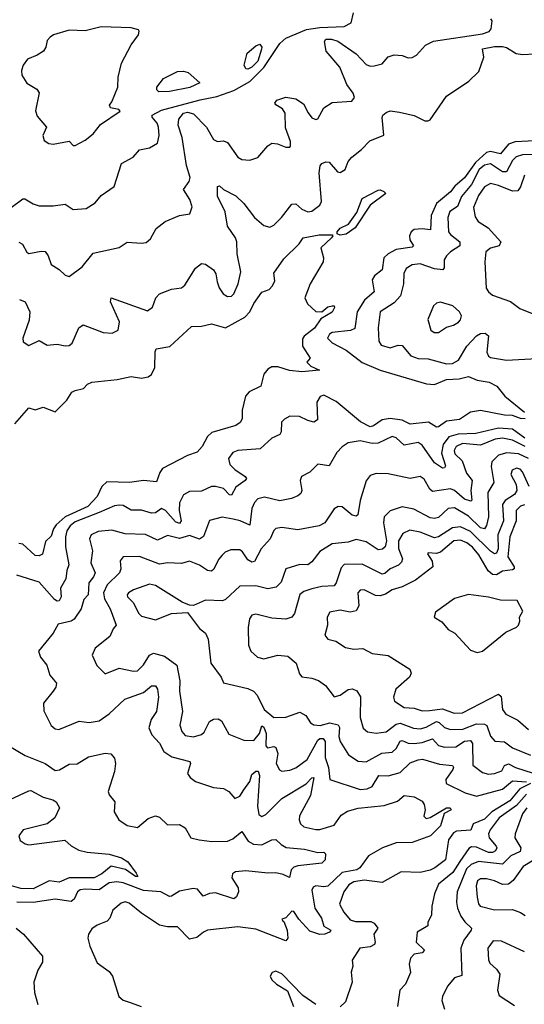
# Model space of a CAD drawing. Extents: x 1603745 to 1745082, y 385868 to 533966.
# Tile 423 of 646: x 1696279 to 1698793, y 438115 to 443021. Entities that reach past the tile are written whole.
import ezdxf

# ---------------------------------------------------------------- set-up
doc = ezdxf.new("R2010")
doc.units = 0

msp = doc.modelspace()

# ---------------------------------------------------------------- linework, layer by layer
at = {"layer": '0CON20XD'}
for points in [[(1696236.7, 442085), (1696295, 442129.2), (1696305, 442129.2), (1696345, 442103.3), (1696375, 442093.3), (1696445, 442093.3), (1696505, 442101.4), (1696545, 442075.6), (1696609.5, 442080.5), (1696655, 442109.2), (1696684, 442145), (1696750, 442190), (1696786.2, 442305), (1696844.3, 442335.7), (1696875, 442372.9), (1696925, 442382.9), (1696965, 442406), (1696974.5, 442445), (1696971.1, 442485), (1696963.9, 442505), (1696938.5, 442535), (1696938.2, 442545), (1696985, 442570.1), (1697178.6, 442621.4), (1697261.3, 442638.7), (1697345, 442668.4), (1697425, 442713.1), (1697495, 442783.8), (1697575, 442902.2), (1697605, 442929.2), (1697708.4, 442971.6), (1697775, 442982), (1697895, 442988.1), (1697930, 443005), (1697942.5, 443055)], [(1696275, 441912.9), (1696292.6, 441902.6), (1696315, 441863.5), (1696325, 441856.9), (1696385, 441868.1), (1696405, 441865.8), (1696420, 441845), (1696435, 441802), (1696475, 441776.2), (1696505, 441748), (1696525, 441741.4), (1696589.8, 441790.2), (1696645, 441858.5), (1696774.1, 441885.9), (1696815, 441913.3), (1696885, 441907.5), (1696909.1, 441910.9), (1696930.5, 441929.5), (1696959.1, 441980.9), (1697003.6, 442016.4), (1697075, 442045.7), (1697125.8, 442054.2), (1697138.3, 442088.3), (1697127.1, 442125), (1697095.6, 442175), (1697123.3, 442215), (1697128.8, 442235), (1697109.7, 442295), (1697088.6, 442435), (1697068.5, 442495), (1697072.2, 442525), (1697094.6, 442555), (1697115, 442560.2), (1697145, 442552.7), (1697209.6, 442485), (1697245, 442423.6), (1697265, 442413.6), (1697295, 442417.1), (1697315, 442410), (1697365, 442337.1), (1697385, 442324.3), (1697425, 442320.8), (1697465, 442334.3), (1697515, 442392.9), (1697534.6, 442405.4), (1697562.6, 442402.6), (1697605, 442385.7), (1697624.3, 442385.7), (1697628.9, 442391.1), (1697627.5, 442415), (1697602.5, 442482.5), (1697601.1, 442555), (1697587.8, 442577.8), (1697555, 442596.2), (1697550.6, 442605), (1697559.7, 442620.3), (1697605, 442634.5), (1697655, 442626.9), (1697692.2, 442602.2), (1697716.6, 442556.6), (1697735, 442532.5), (1697755, 442524.4), (1697765, 442527.1), (1697795, 442582), (1697835, 442608), (1697934.2, 442615.8), (1697946.9, 442633.1), (1697940.5, 442655), (1697908.9, 442698.9), (1697874.4, 442785), (1697806.7, 442865), (1697797.2, 442912.8), (1697805, 442924.4), (1697832.5, 442925), (1697864, 442915), (1697955, 442851.3), (1698005, 442797.5), (1698025, 442790.4), (1698045, 442791.5), (1698085, 442801.1), (1698115, 442835.8), (1698145, 442846.9), (1698185, 442843.1), (1698215, 442831.4), (1698235, 442832.5), (1698256, 442845), (1698300.8, 442895), (1698340, 442915), (1698585, 442951.5), (1698617.7, 442962.3), (1698627.5, 442975), (1698632.5, 443015), (1698626.7, 443025)], [(1696555, 442394.2), (1696605, 442420.6), (1696645, 442453.1), (1696681, 442499), (1696780, 442565), (1696773.3, 442573.3), (1696731.5, 442581.5), (1696725.8, 442595), (1696738.1, 442611.9), (1696767.7, 442685), (1696770, 442735), (1696785.3, 442804.7), (1696834.5, 442895.5), (1696870.6, 442945), (1696874.3, 442964.3), (1696870, 442970), (1696835, 442981.1), (1696684.2, 442985.8), (1696605, 442966.4), (1696525, 442969.6), (1696446.7, 442945), (1696431.2, 442935), (1696415, 442917.5), (1696409.2, 442885), (1696398, 442865), (1696366.3, 442843.7), (1696317.5, 442825), (1696295.6, 442795), (1696287.3, 442767.3), (1696289.5, 442745), (1696314.5, 442704.5), (1696363.8, 442675), (1696376.5, 442656.5), (1696357.9, 442567.9), (1696365, 442541.2), (1696412, 442485), (1696393.3, 442445), (1696400, 442420), (1696424.2, 442404.2), (1696445, 442400.8), (1696525, 442416), (1696544.4, 442394.4), (1696555, 442394.2)], [(1697415, 442774.3), (1697405, 442776.2), (1697398.1, 442795), (1697411.9, 442855), (1697455, 442891.1), (1697475, 442899.4), (1697484.5, 442885), (1697483.8, 442875), (1697465.6, 442814.4), (1697435, 442784.4), (1697415, 442774.3)], [(1697875, 442259.5), (1697900, 442275), (1697915.4, 442314.6), (1697933.1, 442336.9), (1697982.5, 442375), (1698023, 442417), (1698094.1, 442445.9), (1698085.6, 442534.4), (1698088, 442545), (1698105, 442559.2), (1698125, 442566.7), (1698171.3, 442561.3), (1698245, 442544.2), (1698297.2, 442517.2), (1698315, 442516.5), (1698325, 442522.9), (1698405, 442640), (1698517.1, 442715), (1698567.4, 442762.6), (1698591.5, 442835), (1698585, 442876), (1698645, 442887.8), (1698685, 442887.9), (1698705, 442882.5), (1698752.6, 442852.6), (1698785, 442848.2), (1698845, 442851.5)], [(1696972.4, 442662.4), (1696961.6, 442671.6), (1696962.9, 442685), (1696995, 442728.9), (1697065, 442763.9), (1697095, 442765.5), (1697118.9, 442758.9), (1697176.7, 442706.7), (1697125.9, 442684.1), (1697025, 442663.7), (1696972.4, 442662.4)], [(1698845, 442417.7), (1698747.4, 442412.6), (1698715, 442401.4), (1698675, 442352.4), (1698625, 442363.9), (1698605, 442359.5), (1698550.4, 442309.6), (1698495, 442234.1), (1698447.4, 442192.6), (1698425, 442162.8), (1698355.9, 442105), (1698329.8, 442045), (1698325.7, 441974.3), (1698285, 441979.5), (1698245, 441976.1), (1698229.5, 441965), (1698220.8, 441945), (1698223.1, 441925), (1698241.8, 441895), (1698235, 441887.5), (1698155, 441877), (1698115.4, 441855), (1698093.9, 441835), (1698085.4, 441775), (1698046.9, 441745), (1698034.8, 441725.2), (1698044.6, 441665), (1697996.3, 441623.7), (1697960, 441565), (1697948.1, 441481.9), (1697927.8, 441472.2), (1697835, 441462), (1697821.8, 441455), (1697812.3, 441435), (1697835, 441410.7), (1697905, 441375.3), (1697985, 441313.8), (1698074.2, 441275), (1698306.6, 441206.6), (1698345, 441203.8), (1698405, 441228), (1698468.1, 441231.9), (1698515, 441242.9), (1698558, 441225), (1698618, 441215), (1698655.6, 441195), (1698695.5, 441145.5), (1698794.7, 441065)], [(1698835, 442350.3), (1698785, 442348.1), (1698752, 442338), (1698735, 442319.7), (1698705, 442263.1), (1698685, 442263.8), (1698625, 442302.8), (1698595, 442297.2), (1698567.7, 442275), (1698529.6, 442200.4), (1698479.7, 442140.3), (1698460.3, 442089.7), (1698422.7, 442065), (1698411.4, 442035), (1698415.8, 441965), (1698425, 441950.3), (1698472.7, 441915), (1698472.3, 441895), (1698424.8, 441865.2), (1698405.3, 441844.7), (1698394.5, 441825), (1698394.3, 441785), (1698386.7, 441775), (1698345, 441780.3), (1698275, 441804.2), (1698235, 441799.1), (1698205, 441780.9), (1698193.5, 441756.5), (1698191.1, 441705), (1698175.9, 441645), (1698145, 441610.9), (1698075.5, 441565), (1698065.3, 441485.3), (1698068.8, 441418.8), (1698079.5, 441399.5), (1698125, 441386.1), (1698165, 441399.2), (1698185, 441398.5), (1698227.1, 441347.1), (1698265, 441332.4), (1698315, 441330.7), (1698405, 441306.1), (1698435, 441307.8), (1698465, 441325.4), (1698506.5, 441395), (1698555, 441445.3), (1698575, 441457.2), (1698598.7, 441458.7), (1698615.4, 441445.4), (1698607.3, 441365), (1698614.5, 441345), (1698625, 441337.3), (1698705, 441324.6), (1698855, 441333.8)], [(1696277.3, 441627.3), (1696305.4, 441615.4), (1696328.5, 441565), (1696326.7, 441523.3), (1696293.8, 441435), (1696295.8, 441415.8), (1696325, 441397.5), (1696375, 441422), (1696415, 441399.5), (1696465, 441403.8), (1696505.5, 441395.5), (1696525, 441398.5), (1696540, 441410), (1696573.4, 441486.6), (1696595, 441501.4), (1696695, 441462.2), (1696740.3, 441459.7), (1696770, 441475), (1696775.9, 441515), (1696730.7, 441615), (1696734.6, 441635.4), (1696915, 441570), (1696940.6, 441589.4), (1696957.8, 441635), (1696975, 441655.7), (1697035, 441677.8), (1697084.5, 441685.5), (1697102.1, 441697.9), (1697155, 441783.1), (1697185, 441806.9), (1697205, 441803.3), (1697244.3, 441775), (1697255.6, 441755), (1697262.3, 441715), (1697272.1, 441685), (1697292.2, 441655), (1697315, 441641.9), (1697335, 441644.3), (1697346.4, 441655), (1697367.7, 441705), (1697380, 441765), (1697363, 441855), (1697361.1, 441915), (1697354.7, 441935), (1697315, 441992.5), (1697303.4, 442063.4), (1697265, 442141.2), (1697265, 442190), (1697275, 442193.1), (1697295, 442175.5), (1697355, 442143.8), (1697395.5, 442105.5), (1697448.8, 442035), (1697495, 441995.5), (1697525, 441987.1), (1697545, 441997.5), (1697584.1, 442035.9), (1697635, 442102.9), (1697655, 442104), (1697685, 442077.1), (1697715, 442064.3), (1697735, 442067.8), (1697775, 442096.5), (1697781.9, 442115), (1697771.7, 442258.3), (1697776.1, 442293.9), (1697785, 442304.4), (1697805, 442313.3), (1697820.6, 442310.6), (1697862.9, 442262.9), (1697875, 442259.5)], [(1698793.8, 442246.2), (1698775, 442188.1), (1698760.8, 442169.2), (1698735, 442166.3), (1698665, 442195.3), (1698625, 442204.7), (1698595, 442187.9), (1698564.4, 442145), (1698540.5, 442085), (1698548.3, 442038.3), (1698563.1, 442015), (1698614, 441984), (1698676.2, 441915), (1698668.1, 441895), (1698625, 441882.5), (1698602.2, 441865), (1698596.2, 441815), (1698603.8, 441683.8), (1698614.3, 441665), (1698635, 441648.8), (1698725, 441617.1), (1698771.6, 441581.6), (1698856.9, 441546.9)], [(1697875, 441947.5), (1697861.2, 441955), (1697860, 441965), (1697875, 441982.9), (1697917.6, 442002.4), (1697958.6, 442061.4), (1697985, 442130), (1698065, 442172), (1698075, 442174), (1698093.3, 442165), (1698102.5, 442155), (1698025, 442096.7), (1697951.2, 441985), (1697905, 441952), (1697875, 441947.5)], [(1696255, 441007.8), (1696325, 441086.7), (1696355, 441077.1), (1696395, 441090.8), (1696455, 441068), (1696513.5, 441125), (1696539.2, 441165), (1696555, 441174.4), (1696597.1, 441182.9), (1696616.7, 441205), (1696637.5, 441215), (1696765, 441228.6), (1696835, 441243.6), (1696885, 441235.4), (1696918.5, 441241.5), (1696935.8, 441254.2), (1696952.4, 441287.6), (1696953, 441367), (1696958.1, 441381.9), (1697026.3, 441393.7), (1697135, 441492.9), (1697185.4, 441494.6), (1697235, 441506.2), (1697305, 441485.3), (1697400.2, 441539.8), (1697426.2, 441565), (1697445, 441607.2), (1697485, 441664), (1697522.3, 441677.7), (1697538, 441695), (1697549.5, 441720.5), (1697545, 441758.8), (1697595, 441830), (1697671.9, 441905), (1697691.2, 441935), (1697771.2, 441948.8), (1697835, 441950), (1697838.8, 441945), (1697833.3, 441935), (1697780, 441885), (1697793.3, 441835), (1697791.2, 441815), (1697726.2, 441705), (1697700, 441635), (1697712.5, 441605), (1697755, 441567.1), (1697785, 441566), (1697815, 441591.2), (1697835, 441596.2), (1697846.2, 441596.2), (1697847, 441587), (1697835, 441564.2), (1697778.9, 441531.1), (1697747.7, 441485), (1697696.3, 441443.7), (1697688.7, 441431.3), (1697688.5, 441395), (1697726.2, 441335), (1697710, 441315), (1697730, 441295), (1697773.3, 441275), (1697685, 441266.7), (1697622.6, 441272.6), (1697565, 441292.2), (1697535, 441292.2), (1697515, 441280), (1697495, 441255.8), (1697480.6, 441195), (1697423, 441167), (1697403.8, 441146.2), (1697386.6, 441075), (1697388, 441032), (1697378, 441015), (1697355, 441000), (1697236.4, 440963.6), (1697215, 440944), (1697188, 440895), (1697163.8, 440866.2), (1697115, 440850.4), (1696990.9, 440785), (1696976.8, 440765), (1696960.9, 440719.1), (1696895, 440724.7), (1696825.3, 440714.7), (1696712.2, 440717.8), (1696688.4, 440695), (1696664.3, 440645), (1696618.4, 440595), (1696505, 440544.6), (1696460.2, 440505), (1696446.8, 440485), (1696435, 440447.1), (1696407.9, 440422.1), (1696392.5, 440357.5), (1696375, 440350), (1696355, 440351.8), (1696295, 440407.9), (1696275, 440411.5)], [(1698365, 441462.7), (1698405, 441488.5), (1698441.2, 441498.8), (1698465, 441513.5), (1698475.6, 441525), (1698481.1, 441545), (1698471.1, 441565), (1698437.1, 441595), (1698375.7, 441614.3), (1698355, 441608), (1698341.4, 441595), (1698313.2, 441526.8), (1698328.1, 441475), (1698343.3, 441463.3), (1698365, 441462.7)], [(1698797.2, 441032.8), (1698775, 441033.8), (1698735, 441048.6), (1698695, 441050.8), (1698575, 441074.5), (1698525, 441065.6), (1698470.9, 441029.1), (1698405, 441021.6), (1698365, 440992.9), (1698355, 440991.5), (1698315.1, 441015.1), (1698225, 441005.5), (1698185, 441025.7), (1698125, 441034.2), (1698085, 441028.1), (1698042.5, 440997.5), (1698025, 440992.7), (1697977.8, 441017.8), (1697855, 441119.1), (1697795, 441150), (1697776.7, 441143.3), (1697759.4, 441115), (1697763.2, 441026.8), (1697745, 441016.7), (1697714, 441024), (1697673.4, 441043.4), (1697624.7, 441045.3), (1697598.4, 441031.6), (1697584, 441016), (1697582, 440968), (1697575.7, 440955), (1697535, 440936.6), (1697477.8, 440882.2), (1697365.2, 440874.8), (1697340, 440865), (1697320, 440835), (1697325.2, 440805.2), (1697350.1, 440780.1), (1697403.1, 440745), (1697408.6, 440735), (1697402.5, 440725), (1697355, 440691.5), (1697335, 440652.5), (1697325, 440653.1), (1697294.3, 440685), (1697254, 440696), (1697235, 440694.6), (1697185, 440671.8), (1697125, 440670.4), (1697095, 440653.6), (1697075, 440613.3), (1697073.9, 440575), (1697083.8, 440525), (1697075, 440511.8), (1697055, 440519.4), (1697005, 440575.9), (1696985, 440585.4), (1696955, 440564.6), (1696935, 440562), (1696885, 440577.6), (1696835, 440577.5), (1696795, 440600.3), (1696775, 440602.8), (1696751.5, 440598.5), (1696674.2, 440565.8), (1696555, 440518.7), (1696530.6, 440499.4), (1696514, 440475), (1696506.6, 440445), (1696506.8, 440395), (1696524, 440305), (1696512.9, 440277.1), (1696508.8, 440235), (1696481.7, 440188.3), (1696485.7, 440145), (1696475, 440126.5), (1696465, 440124), (1696452, 440132), (1696375, 440219.5), (1696265, 440252.9)], [(1698796.5, 440936.5), (1698735, 440980.7), (1698665, 440986.2), (1698551.2, 440958.8), (1698463.4, 440956.6), (1698417.4, 440942.6), (1698389.7, 440905), (1698381, 440861), (1698401.3, 440798.7), (1698395, 440788.1), (1698385, 440786.2), (1698345, 440812.8), (1698285, 440901.1), (1698265, 440914.7), (1698195, 440901.5), (1698155, 440938.5), (1698135, 440944.5), (1698065, 440910.5), (1698035, 440910.3), (1697975, 440923.3), (1697915, 440912.1), (1697885, 440892.5), (1697858.6, 440865), (1697821.3, 440798.7), (1697765, 440807.1), (1697725, 440767.1), (1697683.3, 440745), (1697676, 440725), (1697684.3, 440675), (1697678.9, 440661.1), (1697665, 440649.2), (1697633.3, 440635), (1697575, 440623.3), (1697498.3, 440641.7), (1697465, 440633.3), (1697448.4, 440615), (1697436.1, 440585), (1697425, 440503.3), (1697376.7, 440525), (1697342.7, 440532.7)], [(1698797, 440895), (1698735, 440926.9), (1698685, 440935.9), (1698648.4, 440931.6), (1698575, 440901.6), (1698485, 440908.9), (1698454.2, 440895), (1698444.4, 440875), (1698447.8, 440857.8), (1698483.5, 440823.5), (1698505, 440761.2), (1698533.2, 440725), (1698527.5, 440675), (1698532.1, 440627.9), (1698527.4, 440622.6), (1698495, 440631.7), (1698445, 440675.7), (1698425, 440684.3), (1698335, 440670.9), (1698322.2, 440682.2), (1698295, 440731.1), (1698275, 440744.5), (1698225, 440734.6), (1698115, 440759.2), (1698055, 440759.4), (1698025, 440750), (1698005.7, 440724.3), (1697974.7, 440625.3), (1697964.2, 440555), (1697955, 440548.1), (1697935, 440551.8), (1697885, 440593.3), (1697865, 440595.7), (1697845, 440584), (1697799.4, 440515), (1697770.3, 440499.7), (1697665, 440478.7), (1697585, 440491.5), (1697555, 440485.7), (1697545, 440476.2), (1697527.3, 440435), (1697482.4, 440385), (1697449.1, 440320.9), (1697435, 440318), (1697415, 440330.4), (1697389.1, 440369.1), (1697375, 440379.6), (1697330.5, 440379.5), (1697302.4, 440367.6), (1697286.9, 440353.1), (1697268.9, 440331.1), (1697246.8, 440283.2), (1697235, 440273.6), (1697215, 440277.3), (1697175, 440303.5), (1697125, 440322.5), (1697085, 440311.1), (1697015.6, 440315.6), (1696975, 440308.6), (1696875.8, 440345.8), (1696795, 440345.6), (1696778.9, 440325), (1696782.9, 440285), (1696775.3, 440265), (1696715.3, 440205), (1696696.6, 440165), (1696702, 440135), (1696729.7, 440085), (1696760, 440005), (1696745, 439986.7), (1696728.3, 439948.3), (1696655, 439890.6), (1696639.5, 439855), (1696663.9, 439803.9), (1696705, 439761.4), (1696775, 439790), (1696845, 439774.6), (1696865, 439776.4), (1696895, 439806.4), (1696925.2, 439854.8), (1696945, 439865.7), (1696999.7, 439849.7), (1697062.5, 439805), (1697076.9, 439726.9), (1697074.8, 439675), (1697089.6, 439575), (1697076.1, 439506.1), (1697086.7, 439475), (1697102.5, 439455), (1697145, 439447.5), (1697185, 439458.9), (1697198.1, 439471.9), (1697225, 439524.5), (1697245, 439535.6), (1697267, 439537), (1697285, 439528), (1697320.8, 439460.8), (1697395, 439431.5), (1697445, 439430), (1697473.3, 439465), (1697485, 439502.5), (1697495, 439496.2), (1697507.1, 439465), (1697505, 439402.5), (1697513, 439393), (1697545, 439400), (1697555, 439394.4), (1697565.7, 439365), (1697557.1, 439315), (1697573.1, 439283.1), (1697585, 439277.1), (1697625, 439281.5), (1697655, 439294.1), (1697711.7, 439335), (1697765, 439432.2), (1697775, 439440.5), (1697790.4, 439440.4), (1697800.2, 439425), (1697800.2, 439345), (1697818.1, 439295), (1697825, 439236), (1697975, 439186.4), (1698010.8, 439189.2), (1698035, 439200.4), (1698069.2, 439255), (1698115, 439253.1), (1698175, 439271.1), (1698225, 439318.7), (1698265, 439333.6), (1698286.2, 439336.2), (1698371.3, 439311.3), (1698436, 439306), (1698440.9, 439295), (1698436.5, 439285), (1698402, 439235), (1698404.5, 439215), (1698499, 439169), (1698555, 439151.7), (1698685, 439186.6), (1698735, 439228.4), (1698805, 439224)], [(1698814.5, 440835.5), (1698765, 440858.6), (1698706.3, 440863.7), (1698665, 440851.2), (1698631.8, 440818.2), (1698628, 440795), (1698641.4, 440715), (1698612.2, 440665), (1698614.5, 440545), (1698605, 440501.4), (1698595, 440484.6), (1698575, 440490), (1698515, 440547.8), (1698445, 440588.9), (1698414.1, 440585.9), (1698365, 440541.1), (1698345, 440535.3), (1698325, 440538.7), (1698242.2, 440582.2), (1698185, 440594.1), (1698125.6, 440574.4), (1698095.3, 440545), (1698091.6, 440515), (1698105.9, 440425), (1698099.6, 440395), (1698087.4, 440382.6), (1698065, 440379.2), (1698005, 440420), (1697955, 440431.4), (1697915, 440418.8), (1697835, 440409.2), (1697775, 440371.8), (1697735, 440320), (1697715, 440305.6), (1697675, 440306.5), (1697605.4, 440284.6), (1697581.6, 440218.4), (1697556.4, 440193.6), (1697515, 440184.8), (1697455, 440201.2), (1697375, 440198.5), (1697305, 440132.3), (1697290, 440125), (1697205, 440128.2), (1697145, 440102.5), (1697125, 440103.3), (1697089.1, 440119.1), (1696955, 440201.8), (1696925, 440208.5), (1696845, 440180.9), (1696821.4, 440165), (1696814.3, 440155), (1696816, 440145), (1696846.2, 440116.2), (1696870, 440065), (1696885, 440048.9), (1696955, 440031.1), (1697035, 440061.9), (1697115, 440067.5), (1697175, 439988), (1697205, 439964), (1697218.5, 439935)], [(1698818, 440695), (1698785, 440769.2), (1698772.2, 440782.2), (1698753.6, 440786.4), (1698733.1, 440776.9), (1698726.3, 440755), (1698753.3, 440705), (1698756.6, 440675), (1698744.1, 440655), (1698698.2, 440625), (1698685.2, 440605), (1698690.4, 440525), (1698660.9, 440455), (1698662.7, 440385), (1698655, 440362.5), (1698645, 440359.7), (1698625, 440373.1), (1698525, 440471), (1698475, 440493.8), (1698435, 440490.2), (1698365, 440444), (1698345, 440439.3), (1698275, 440467.1), (1698222.7, 440477.3), (1698188.1, 440461.9), (1698166.3, 440425), (1698166.9, 440386.9), (1698185.8, 440335), (1698181.6, 440318.4), (1698166.2, 440303.8), (1698125.4, 440285), (1698098.8, 440261.2), (1698085, 440258.3), (1697985, 440308.3), (1697895, 440306.5), (1697880.6, 440289.4), (1697855.8, 440215), (1697845, 440199.6), (1697783.5, 440196.5), (1697734.2, 440185.8), (1697695, 440172.3), (1697675, 440157.5), (1697647.6, 440062.4), (1697635, 440043.5), (1697605, 440034.5), (1697535, 440038.5), (1697455, 440059.2), (1697435, 440054), (1697423.6, 440036.4), (1697416.8, 439993.2), (1697419.5, 439905), (1697430.4, 439875), (1697463.3, 439845), (1697495, 439836.9), (1697565, 439854.5), (1697615, 439850), (1697656, 439815), (1697672.7, 439762.7), (1697685, 439746.7), (1697735, 439741.1), (1697768.5, 439728.5), (1697803.2, 439703.2), (1697845, 439647.5), (1697875, 439656), (1697915, 439683.5), (1697937.7, 439687.7), (1697958, 439678), (1697977.8, 439647.8), (1697974.8, 439544.8), (1697991.1, 439491.1), (1698012.4, 439472.4), (1698055, 439465.7), (1698105, 439472.9), (1698155, 439511.7), (1698175, 439516.7), (1698241.2, 439491.2), (1698275, 439488.7), (1698305, 439495.5), (1698355, 439524.5), (1698369.4, 439519.4), (1698395, 439493.8), (1698425, 439485.2), (1698486.4, 439486.4), (1698555, 439513.1), (1698595, 439511.7), (1698607, 439505), (1698625, 439451.4), (1698646.8, 439426.8), (1698695, 439423.6), (1698735, 439392.5), (1698825, 439357.4)], [(1698795, 440604.4), (1698775, 440597.9), (1698752.3, 440575), (1698752.2, 440525), (1698720.6, 440445), (1698710.7, 440345), (1698742.8, 440295), (1698743.5, 440285), (1698735, 440279.7), (1698685, 440274.2), (1698655, 440254.8), (1698635, 440256.5), (1698613.9, 440275), (1698567.4, 440355), (1698535, 440393.8), (1698507.3, 440415), (1698475, 440427.7), (1698442.5, 440425), (1698375, 440367.8), (1698355, 440361.8), (1698314.6, 440365.4), (1698310.6, 440359.4), (1698333.9, 440323.9), (1698338.1, 440295), (1698251.9, 440228.1), (1698185, 440195.4), (1698135, 440181.1), (1698101.1, 440158.9), (1698075, 440150), (1698052.2, 440152.2), (1697995, 440180), (1697975, 440179.2), (1697964.2, 440165), (1697968.7, 440101.3), (1697955, 440076), (1697925, 440070), (1697875, 440079.6), (1697825, 440068.6), (1697811.5, 440045), (1697812.7, 440005), (1697800, 439955), (1697815, 439934.4), (1697854.3, 439924.3), (1697902.6, 439892.6), (1697944.6, 439885.4), (1697988.8, 439888.8), (1698035, 439863.8), (1698115, 439852.9), (1698223.3, 439785), (1698228.8, 439765), (1698222, 439745), (1698153.3, 439685), (1698142.2, 439645), (1698146.2, 439626.2), (1698194.5, 439594.5), (1698245, 439590.3), (1698285, 439577.6), (1698320.3, 439579.7), (1698385, 439587.2), (1698444.6, 439565.4), (1698485, 439567.5), (1698665, 439660), (1698678.8, 439648.8), (1698683.9, 439585), (1698700.8, 439560.8), (1698761.8, 439531.8), (1698815, 439484.1)], [(1697342.7, 440532.7), (1697287.5, 440542.5), (1697224.7, 440525.3), (1697195, 440445.8), (1697175, 440432.5), (1697125, 440450.9), (1697075, 440436.2), (1697015, 440450.5), (1696965, 440427.6), (1696905, 440456.6), (1696805, 440459.2), (1696737.9, 440477.9), (1696669.1, 440470.9), (1696635.6, 440455), (1696627.3, 440435), (1696642, 440375), (1696633.9, 440315), (1696655.3, 440265), (1696647.2, 440245), (1696622.4, 440215), (1696620.5, 440155), (1696597.8, 440132.2), (1696584.3, 440085.7), (1696549.5, 440035), (1696535, 440023.8), (1696471.2, 440008.8), (1696446.2, 439963.8), (1696372.5, 439875), (1696382.2, 439845), (1696414.6, 439805), (1696428.1, 439755), (1696461.4, 439715), (1696459.4, 439695), (1696445, 439675.7), (1696397.8, 439615), (1696398.3, 439578.3), (1696436, 439505), (1696455, 439488), (1696474.4, 439484.4), (1696575, 439525.6), (1696625, 439519.2), (1696675, 439527.8), (1696725, 439562.5), (1696803.1, 439635), (1696895, 439669.3), (1696935, 439701.9), (1696955, 439702.1), (1696965.8, 439685.8), (1696969.7, 439645), (1696960.9, 439575), (1696934.1, 439535), (1696922.8, 439492.8), (1696937.4, 439457.4), (1696975, 439417.1), (1696997.3, 439375), (1697037.6, 439347.6), (1697125.9, 439325.9), (1697129.1, 439315), (1697114.5, 439265), (1697127.5, 439245), (1697155, 439225.7), (1697245, 439196), (1697295, 439191.2), (1697321.2, 439175), (1697350.5, 439140.5), (1697375, 439151.8), (1697395, 439183.4), (1697424.8, 439225), (1697435, 439260.3), (1697455, 439276.4), (1697467.6, 439277.6), (1697472.9, 439255), (1697463.2, 439103.2), (1697471.2, 439061.2), (1697485, 439050.4), (1697505, 439061.8), (1697585, 439141.2), (1697705.5, 439214.5), (1697735, 439243.1), (1697745, 439245.5), (1697727.4, 439155), (1697673.3, 439055), (1697670.9, 439035), (1697678.1, 439015), (1697695, 438998.9), (1697755, 438986), (1697775, 438986), (1697845, 439007.5), (1697881.5, 439058.5), (1697911.9, 439078.1), (1697965, 439091.9), (1698095, 439106), (1698161.7, 439128.3), (1698195, 439155.6), (1698245, 439149.1), (1698285, 439127.5), (1698295, 439111.2), (1698300, 439085), (1698293.1, 439053.1), (1698305, 439040.6), (1698325, 439045.5), (1698405, 439094.5), (1698424.3, 439094.3), (1698428.1, 439085), (1698394.6, 439065.4), (1698376, 439005), (1698325.3, 438954.7), (1698235, 438921.7), (1698155, 438919.8), (1698086.9, 438895), (1698017.1, 438855), (1697973.5, 438795), (1697958.1, 438785), (1697885, 438771.5), (1697815, 438704.4), (1697795, 438700), (1697755, 438705.3), (1697740.9, 438699.1), (1697735.3, 438684.7), (1697749.9, 438595), (1697782.3, 438545), (1697793.9, 438503.9), (1697830, 438485), (1697822.5, 438475), (1697798.8, 438465), (1697775, 438463.7), (1697725, 438479.3), (1697669.7, 438539.7), (1697645, 438577.5), (1697635, 438578.8), (1697605, 438546.2), (1697585, 438540), (1697587.5, 438532.5), (1697595, 438527.5), (1697612.1, 438485), (1697615.6, 438444.4), (1697605, 438431.9), (1697455, 438489.6), (1697365, 438501.4), (1697215, 438484.3), (1697195, 438475.6), (1697161.8, 438448.2), (1697125, 438440), (1697065, 438502), (1697015, 438501.4), (1696975, 438510), (1696885, 438570), (1696825, 438619.4), (1696805, 438625.7), (1696785, 438619.4), (1696742.2, 438585), (1696727.7, 438545), (1696715, 438528.8), (1696665, 438509.7), (1696638.2, 438491.8), (1696621.8, 438465), (1696618.8, 438445), (1696627.5, 438405), (1696665, 438322.5), (1696725, 438278.6), (1696741.9, 438255), (1696772.2, 438155), (1696795, 438136.5), (1696835, 438122.2), (1696884.5, 438104.5)], [(1698557.7, 439867.7), (1698585, 439874.2), (1698700.9, 439969.1), (1698755, 439994), (1698764, 440005), (1698771.2, 440025), (1698770, 440045), (1698786.7, 440075), (1698757.8, 440127.8), (1698675, 440128.5), (1698615, 440143.8), (1698515, 440157.3), (1698445, 440137.8), (1698351.2, 440068.8), (1698343.6, 440043.6), (1698381.7, 440021.7), (1698413.2, 439983.2), (1698447.5, 439965), (1698525, 439880), (1698557.7, 439867.7)], [(1697218.5, 439935), (1697230.5, 439815), (1697282.5, 439745), (1697295, 439717.5), (1697415, 439689.7), (1697443.1, 439675), (1697461.9, 439655), (1697497.1, 439585), (1697545, 439544.6), (1697605, 439545.3), (1697675, 439570.9), (1697705, 439554.2), (1697727.9, 439517.9), (1697745, 439507.5), (1697775.8, 439504.2), (1697825, 439518.5), (1697865, 439507.9), (1697871.9, 439495), (1697869.7, 439449.7), (1697875.3, 439425.3), (1697918, 439358), (1697965, 439327.1), (1698005, 439324.1), (1698083.2, 439366.8), (1698135, 439371.6), (1698155, 439390), (1698173.9, 439426.1), (1698185, 439429.5), (1698215, 439417), (1698245, 439415.2), (1698285, 439419.7), (1698335, 439438.4), (1698365, 439404.8), (1698396.2, 439396.2), (1698452.2, 439397.8), (1698495, 439427), (1698525, 439430.6), (1698535.5, 439415), (1698537.6, 439307.6), (1698585, 439270.8), (1698615, 439261.6), (1698644, 439265), (1698680.9, 439279.1), (1698695, 439305.7), (1698715, 439313.2), (1698749.1, 439295), (1698837.6, 439267.6)], [(1696224, 439404), (1696306.2, 439355), (1696405.8, 439315), (1696455, 439280.6), (1696476.7, 439283.3), (1696525, 439312.5), (1696565, 439313.3), (1696621.7, 439348.3), (1696705, 439366.7), (1696732.7, 439362.7), (1696751.7, 439341.7), (1696756.2, 439315), (1696751.8, 439275), (1696718.9, 439175), (1696725, 439158.8), (1696752.9, 439125), (1696750, 439075), (1696772.5, 439035), (1696815, 439005.6), (1696865, 438995.8), (1696919.3, 439040.7), (1696955, 439054.3), (1696975, 439048.1), (1697015, 439009.4), (1697075, 439011.4), (1697103.3, 438995), (1697131.2, 438945), (1697173.3, 438935), (1697236, 438926), (1697315, 438928.5), (1697340.9, 438939.1), (1697385, 438975.7), (1697417.6, 438927.6), (1697443.1, 438913.1), (1697485, 438910.3), (1697535, 438934.2), (1697555, 438935.8), (1697580.9, 438910.9), (1697607.2, 438897.2), (1697698, 438888), (1697765, 438871.1), (1697793.8, 438873.8), (1697803.3, 438865), (1697800.8, 438835), (1697785, 438818.1), (1697665, 438806), (1697645, 438798.2), (1697632.3, 438785), (1697623, 438747), (1697592.3, 438762.3), (1697555, 438770.4), (1697515, 438768.4), (1697405, 438780.4), (1697354.2, 438775), (1697339.4, 438765), (1697335.5, 438745), (1697366.9, 438695), (1697369.6, 438675), (1697358.5, 438651.5), (1697345, 438641.5), (1697255, 438670.8), (1697225, 438667.2), (1697193.7, 438653.7), (1697165, 438688.4), (1697142.4, 438692.4), (1697075, 438679.8), (1697035, 438653.7), (1697025, 438653.2), (1696981.4, 438675), (1696895, 438682.7), (1696795, 438720.6), (1696763.3, 438725), (1696725, 438720.3), (1696675, 438685.2), (1696605, 438689.5), (1696580, 438685), (1696566.2, 438675), (1696550, 438640), (1696535, 438626.9), (1696455, 438638.5), (1696345, 438622.8), (1696263.8, 438625)], [(1696115, 439083.3), (1696325, 439178.9), (1696335, 439180), (1696395, 439147.9), (1696444.2, 439134.2), (1696460, 439125), (1696477.5, 439095), (1696454, 439045), (1696415, 439014.1), (1696296.7, 438985), (1696274.6, 438955), (1696281.2, 438931.2), (1696305.7, 438915), (1696325, 438910.3), (1696502.9, 438932.9), (1696534.8, 438904.8), (1696573.6, 438883.6), (1696615, 438873.2), (1696725, 438864.2), (1696785.7, 438845), (1696817.5, 438825), (1696858.8, 438768.8), (1696867.5, 438752.5), (1696855, 438752.7), (1696806.6, 438786.6), (1696735, 438804), (1696688.6, 438765), (1696650, 438745), (1696525, 438745.2), (1696475, 438723.3), (1696425, 438730.3), (1696345, 438691.1), (1696285, 438692.6), (1696215, 438712.2)], [(1698824, 439215), (1698770.7, 439189.3), (1698721, 439129), (1698631, 439075), (1698595, 439038), (1698537.7, 439015), (1698527, 438983), (1698455, 438978), (1698439.7, 438970.3), (1698415.3, 438935), (1698400, 438835), (1698347.7, 438795), (1698325, 438783.4), (1698275, 438771.4), (1698180, 438775), (1698085, 438721.6), (1697995, 438733.9), (1697943.8, 438726.2), (1697919, 438711), (1697894.1, 438675), (1697872.7, 438615), (1697894.1, 438574.1), (1697925, 438536.5), (1697952.3, 438527.7), (1698028, 438528), (1698045, 438520), (1698063.1, 438495), (1698043.5, 438465), (1698050.3, 438425), (1698046.2, 438413.8), (1698025, 438401.6), (1697973.8, 438395), (1697935.8, 438335), (1697938, 438305), (1697930, 438275), (1697936.2, 438225), (1697902.2, 438127.8), (1697876.5, 438103.5)], [(1698805, 439162.6), (1698754.4, 439105.6), (1698668.1, 439045), (1698622.5, 438985), (1698615.2, 438965), (1698618.5, 438945), (1698653.5, 438903.5), (1698657.1, 438895), (1698650.1, 438879.9), (1698635, 438871.7), (1698615, 438871.5), (1698555, 438897.5), (1698529.6, 438900.4), (1698517.7, 438892.3), (1698472.5, 438827.5), (1698437.5, 438772.5), (1698365.6, 438714.4), (1698345.8, 438665), (1698331.8, 438605), (1698330.3, 438559.7), (1698313.1, 438525), (1698313.3, 438506.7), (1698258.9, 438475), (1698254.4, 438425), (1698296.4, 438385), (1698285, 438372.6), (1698244, 438365), (1698225.5, 438344.5), (1698220, 438315), (1698225.8, 438274.2), (1698201.5, 438215), (1698172.5, 438185), (1698161.9, 438105)], [(1698806, 439095), (1698784.2, 439065), (1698747.1, 438965), (1698746.4, 438945), (1698776.1, 438895), (1698772.5, 438877.5), (1698726.9, 438855), (1698685, 438813.1), (1698565, 438826.7), (1698528.4, 438811.6), (1698505, 438789.7), (1698458.1, 438675), (1698454.8, 438625), (1698460, 438595), (1698477.5, 438555), (1698496.2, 438526.2), (1698529.5, 438495), (1698529.1, 438485), (1698492.2, 438435), (1698477.5, 438395), (1698481.2, 438258.8), (1698445, 438247.1), (1698410.5, 438205), (1698385.6, 438155), (1698382.2, 438135), (1698395, 438091.2)], [(1698850.5, 438839.5), (1698787.5, 438802.5), (1698737.2, 438732.8), (1698715, 438714.7), (1698685, 438712.5), (1698645, 438731.2), (1698605, 438740.8), (1698575, 438740.3), (1698559.8, 438730.2), (1698553, 438705), (1698558.6, 438648.6), (1698565.4, 438615.4), (1698573.8, 438603.8), (1698645.3, 438585.3), (1698735, 438587.3), (1698775, 438572.9), (1698797.4, 438557.4)], [(1696261.4, 438495), (1696296.9, 438465), (1696392, 438355), (1696392, 438325), (1696369.2, 438285), (1696348.6, 438225), (1696352.9, 438175), (1696368.8, 438115)], [(1698795, 438376), (1698679.3, 438429.3), (1698637.9, 438432.1), (1698611.1, 438395), (1698615, 438337.5), (1698621.1, 438321.1), (1698655, 438291.2), (1698670.8, 438265), (1698660, 438185), (1698668.7, 438158.7), (1698745, 438108.8)], [(1697754.7, 438114.7), (1697690, 438160), (1697585, 438268), (1697555, 438280), (1697537, 438273), (1697527.5, 438255), (1697535, 438237.5), (1697558.8, 438215), (1697613, 438183), (1697643.8, 438105)]]:
    msp.add_lwpolyline(points, dxfattribs=at)

doc.saveas('drawing.dxf')
